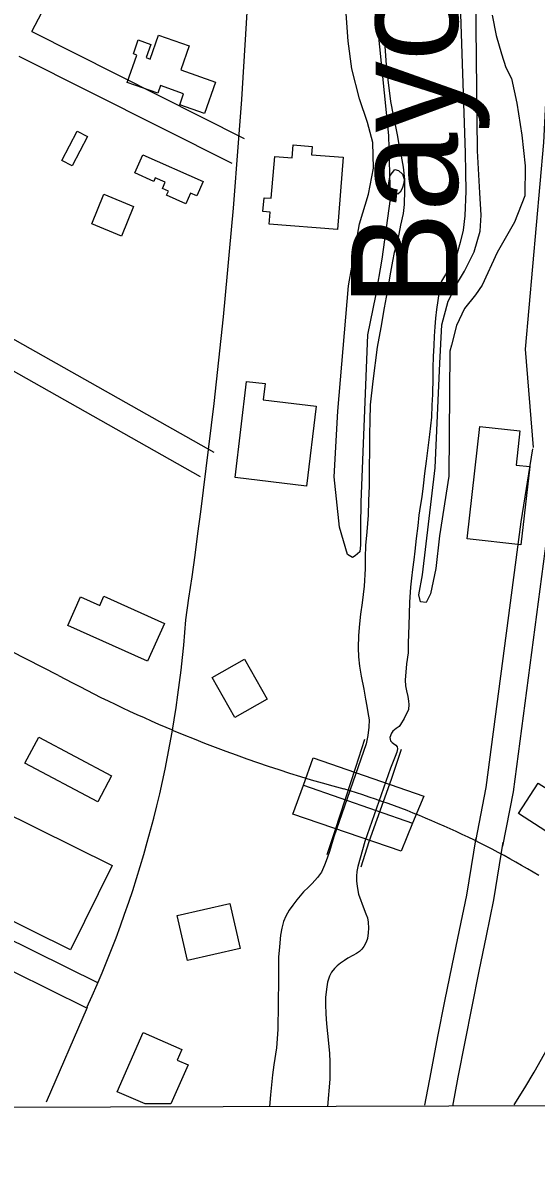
# Model space of a CAD drawing. Extents: x 3361039 to 3398939, y 576572 to 602007.
# Drawn here: x 3387930 to 3388488, y 581957 to 583198 of the extents above; entities that cross this region are included whole.
import ezdxf

# ---------------------------------------------------------------- set-up
doc = ezdxf.new("R2010")
doc.units = 0
for name, color, linetype in [('V-BLDG-OTLN', 7, 'Continuous'), ('V-BRDG-OTLN', 7, 'Continuous'), ('V-GRID-FRAM', 7, 'Continuous'), ('V-RIVR-EDGE', 7, 'Continuous'), ('V-RIVR-IDEN', 7, 'Continuous'), ('V-ROAD-CNTR', 7, 'Continuous'), ('V-RRAP-FSHR', 7, 'Continuous'), ('V-SITE-VEGE', 7, 'Continuous'), ('V-TOPO-SHOR', 7, 'Continuous'), ('V-WETL-SWMP', 7, 'Continuous')]:
    doc.layers.add(name, color=color, linetype=linetype)

msp = doc.modelspace()

# ---------------------------------------------------------------- linework, layer by layer
at = {"layer": 'V-BLDG-OTLN'}
msp.add_line((3388090.9, 582023.5), (3388062.7, 582023.4), dxfattribs=at)
for points in [[(3388076.6, 583121.9), (3388043.4, 583133.6), (3388053.9, 583163.3), (3388050.1, 583164.7), (3388055.4, 583179.8), (3388068.9, 583175), (3388063.9, 583160.6), (3388068.4, 583159), (3388077.5, 583184.9), (3388110.6, 583173.2), (3388101.5, 583147.2), (3388139.5, 583133.8), (3388127.5, 583099.9), (3388100.5, 583109.4), (3388104.6, 583121.3), (3388079.5, 583130.2)], [(3387972.4, 583048.7), (3387989.1, 583080.6), (3388000.1, 583074.8), (3387983.4, 583042.9)], [(3388200, 583007.7), (3388203.7, 583053.2), (3388222.6, 583051.6), (3388223.7, 583065.8), (3388244.6, 583064.1), (3388243.8, 583055), (3388278.3, 583052.2), (3388272, 582973.7), (3388197.8, 582979.7), (3388198.8, 582992.5), (3388190.9, 582993.2), (3388192.2, 583008.3)], [(3388060.4, 583055), (3388125.9, 583026.1), (3388118.9, 583010.3), (3388112.3, 583013.2), (3388107.2, 583001.7), (3388086.1, 583011.1), (3388088.1, 583015.6), (3388081.7, 583018.4), (3388084.6, 583025.1), (3388073.9, 583029.8), (3388072.3, 583026.1), (3388051.7, 583035.3)], [(3388004.7, 582979.8), (3388018, 583012.1), (3388050.3, 582998.8), (3388037, 582966.5)], [(3388160.6, 582704.4), (3388173.2, 582808.7), (3388193.3, 582806.3), (3388191.2, 582788.7), (3388248.7, 582781.7), (3388238.3, 582695)], [(3388413.1, 582637.6), (3388426.7, 582759.8), (3388470.3, 582755), (3388466.2, 582717.7), (3388481, 582716.1), (3388471.5, 582631.1)], [(3388065.5, 582504.5), (3387978.7, 582543.3), (3387992.7, 582574.6), (3388013.4, 582565.3), (3388017.9, 582575.2), (3388083.9, 582545.7)], [(3388171, 582506.7), (3388195.5, 582463.2), (3388160.4, 582443.4), (3388135.9, 582486.9)], [(3387947.2, 582422.1), (3388026.3, 582380.1), (3388011.3, 582351.7), (3387932.1, 582393.7)], [(3387981.8, 582190.8), (3387816.8, 582272.4), (3387862, 582364), (3388027.1, 582282.5)], [(3388468.9, 582339.1), (3388490.2, 582372.2), (3388519.8, 582353.1), (3388498.4, 582320)], [(3388166.2, 582192.4), (3388109, 582179.2), (3388097.7, 582228.3), (3388155, 582241.4)]]:
    msp.add_lwpolyline(points, close=True, dxfattribs=at)
for points in [[(3388032.3, 582036.8), (3388060.8, 582101.2), (3388102.7, 582082.7), (3388097.6, 582071.1), (3388109.6, 582065.9), (3388090.9, 582023.5)], [(3388062.7, 582023.4), (3388032.3, 582036.8)]]:
    msp.add_lwpolyline(points, dxfattribs=at)
at = {"layer": 'V-BRDG-OTLN'}
msp.add_line((3388234.9, 582369.9), (3388353.7, 582328.7), dxfattribs=at)
msp.add_lwpolyline([(3388223.5, 582338.3), (3388234.9, 582369.9), (3388245.6, 582399.5), (3388365.8, 582358.1), (3388353.7, 582328.7), (3388341.1, 582298)], close=True, dxfattribs=at)
at = {"layer": 'V-GRID-FRAM'}
msp.add_lwpolyline([(3365114.8, 600140.3), (3396720.3, 600227.7), (3396778.5, 582044.3), (3365157.1, 581956.9), (3365114.8, 600140.3)], dxfattribs=at)
at = {"layer": 'V-RIVR-EDGE'}
msp.add_spline([(3387368.6, 585771), (3387389, 585767.6), (3387407.3, 585766.1), (3387418.2, 585761.7), (3387425.5, 585756.5), (3387441.6, 585752.8), (3387452.6, 585751.4), (3387462.1, 585753.9), (3387477.4, 585758.2), (3387482.9, 585759.3), (3387491.7, 585759.3), (3387502.3, 585758.2), (3387510.3, 585756.3), (3387521.6, 585753), (3387530.1, 585752.3), (3387538.5, 585752.2), (3387549.8, 585752.2), (3387558.9, 585755.5), (3387571.4, 585756.9), (3387583.4, 585757.3), (3387598.4, 585756.1), (3387629.8, 585749.5), (3387659.8, 585743.5), (3387703.3, 585736.8), (3387727.4, 585734.2), (3387739.1, 585733.5), (3387750.8, 585734.2), (3387753.7, 585731.6), (3387763.2, 585723.9), (3387774.5, 585720.6), (3387790.6, 585719.8), (3387800.1, 585721.6), (3387814, 585720.1), (3387824.6, 585720.1), (3387847.3, 585714.2), (3387884.2, 585709.4), (3387930.2, 585702.7), (3387980.6, 585701.1), (3388035.1, 585696.5), (3388076, 585694.6), (3388096.9, 585693.8), (3388120.3, 585690.5), (3388145.1, 585685.3), (3388171.8, 585682.3), (3388198.8, 585676.8), (3388222.6, 585669.4), (3388245.6, 585660.6), (3388260.9, 585655.4), (3388279.6, 585655.4), (3388291.3, 585658.3), (3388298.9, 585663.7), (3388299.3, 585666.3), (3388299, 585670.7), (3388290.6, 585674.4), (3388291.7, 585677.3), (3388293.9, 585678.4), (3388303, 585677.6), (3388318.7, 585676.5), (3388334.1, 585672.8), (3388354.1, 585663.6), (3388357.1, 585659.9), (3388363.3, 585658.1), (3388368.4, 585658.1), (3388371, 585661), (3388375.3, 585662.1), (3388379, 585661.3), (3388383, 585659.1), (3388383.7, 585654.4), (3388384.1, 585649.3), (3388389.9, 585647.4), (3388406, 585642.3), (3388468.9, 585637.7), (3388491.5, 585635.8), (3388534.6, 585628.4), (3388578.1, 585619.2), (3388610.6, 585613.6), (3388635.9, 585612.1), (3388727.9, 585599.4), (3388768.5, 585591.7), (3388822.6, 585580.9), (3388865, 585570.6), (3388906.6, 585562.8), (3388924.1, 585559.5), (3388938.8, 585562), (3388961.4, 585563.4), (3388974.2, 585560.1), (3389007.5, 585553.4), (3389018.8, 585554.5), (3389027.2, 585555.9), (3389037.1, 585555.9), (3389051.7, 585553.7), (3389061.2, 585553.3), (3389081.3, 585552.1), (3389098.1, 585551), (3389120.4, 585548.7), (3389143.4, 585546.5), (3389160.2, 585542.1), (3389200.8, 585534.7), (3389222.3, 585525.1), (3389247.2, 585519.2), (3389280.4, 585509.6), (3389307.5, 585497.8), (3389334.5, 585487.2), (3389349.5, 585483.1), (3389361.5, 585483.1), (3389382.7, 585479), (3389397, 585476.8), (3389416.7, 585468.7), (3389441.9, 585458.4), (3389464.9, 585451.4), (3389479.5, 585449.2), (3389506.2, 585446.2), (3389533.2, 585447.2), (3389558.5, 585444.2), (3389577.8, 585437.9), (3389603.4, 585431.3), (3389618.7, 585425.1), (3389639.2, 585415.1), (3389657.8, 585410.3), (3389693.2, 585404.8), (3389768.9, 585383), (3389806.5, 585373), (3389854.3, 585362.3), (3389881.7, 585358.6), (3389913.9, 585354.5), (3389953.7, 585349.3), (3390008.2, 585341.8), (3390037.8, 585336.3), (3390074.3, 585327.8), (3390128, 585312.7), (3390164.5, 585301.6), (3390200.7, 585289.8), (3390292.7, 585255.6), (3390327.1, 585241.3), (3390360.7, 585231.7), (3390404.5, 585221), (3390454.9, 585214.3), (3390483.1, 585210.5), (3390491.8, 585209.4), (3390494.4, 585207.2), (3390501.3, 585201), (3390507.9, 585200.6), (3390527.3, 585196.2), (3390545.9, 585195), (3390557.6, 585194.3), (3390574.4, 585189.8), (3390605.5, 585179.5), (3390698.6, 585148.2), (3390763.2, 585126.9), (3390811.1, 585111), (3390852.4, 585097.8), (3390900.9, 585081.6), (3390948.1, 585063.5), (3390993.7, 585048.4), (3391036.8, 585031.9), (3391070.8, 585020.1), (3391140.5, 584997.6), (3391201.5, 584974.1), (3391247.5, 584957.5), (3391310.7, 584933.6), (3391362.2, 584914.8), (3391400.6, 584900.1), (3391441.8, 584885.7), (3391505.4, 584861.1), (3391563.5, 584841.9), (3391658.8, 584807.3), (3391712.8, 584786), (3391758.8, 584767.3), (3391796.1, 584749.6), (3391880.4, 584718.3), (3391926.8, 584701.4), (3391969.2, 584685.2), (3392003.9, 584666.9), (3392040, 584650.3), (3392077.6, 584636), (3392135.7, 584613.2), (3392164.9, 584598.1), (3392196, 584583.8), (3392224.8, 584578.2), (3392263.5, 584567.9), (3392290.6, 584559.8), (3392322.7, 584546.5), (3392396.5, 584512.7), (3392439.9, 584496.2), (3392471.7, 584484.8), (3392502, 584473.3), (3392510.8, 584467.5), (3392535.2, 584458.3), (3392606.1, 584432.9), (3392632.4, 584421.5), (3392666.7, 584406.8), (3392715.6, 584386.9), (3392777.4, 584364.8), (3392827, 584348.3), (3392863.6, 584335.4), (3392897.9, 584321.8), (3392928.6, 584307.8), (3392965.4, 584294.9), (3393010, 584279.1), (3393054.6, 584263.2), (3393092.5, 584248.5), (3393195.2, 584206.6), (3393234.2, 584187.9), (3393264.5, 584173.5), (3393294.1, 584162.1), (3393336.8, 584147.4), (3393374.5, 584136.3), (3393402.2, 584127.5), (3393414.3, 584119.8), (3393435.4, 584109.1), (3393459.2, 584098.1), (3393478.9, 584087.5), (3393513.6, 584076.4), (3393541.7, 584067.2), (3393588.1, 584047.4), (3393643.2, 584028.9), (3393668.4, 584018.3), (3393699.8, 584005), (3393737.1, 583991.8), (3393781.7, 583976), (3393884.7, 583943.2), (3393927, 583928.8), (3393981.1, 583908.2), (3394043.9, 583885.4), (3394095.8, 583868.1), (3394154.9, 583847.1), (3394200.2, 583830.5), (3394247, 583816.2), (3394293, 583801.4), (3394349.6, 583781.2), (3394409.1, 583754.7), (3394451.8, 583730.5), (3394470.5, 583720.2), (3394481.8, 583715.4), (3394494.2, 583713.6), (3394502.6, 583708.1), (3394507.3, 583700.4), (3394511.3, 583697.8), (3394522.7, 583692.3), (3394557.3, 583675.8), (3394600.4, 583659.9), (3394658.1, 583638.9), (3394704.5, 583623.5), (3394760.4, 583607.6), (3394824, 583588.8), (3394867.8, 583570.8), (3394925.9, 583546.9), (3394972.2, 583528.9), (3394995.6, 583520), (3395064.7, 583504.2), (3395088.4, 583499.3), (3395120.2, 583491.6), (3395149.1, 583480.5), (3395173.2, 583476.8), (3395201.3, 583471.3), (3395236.4, 583459.9), (3395256.8, 583451.8), (3395280.9, 583445.5), (3395300.3, 583445.1), (3395316.7, 583440.7), (3395324.4, 583433.3), (3395335.3, 583426), (3395353.6, 583417.9), (3395398.9, 583403.9), (3395426.3, 583397.2), (3395442, 583391), (3395455.9, 583383.3), (3395476, 583377.8), (3395495.7, 583369.3), (3395511, 583368.2), (3395530.4, 583365.9), (3395550.5, 583361.8), (3395654.6, 583334.9), (3395704.7, 583322.4), (3395743.7, 583306.9), (3395765.3, 583295.5), (3395788.3, 583286.3), (3395816.4, 583278.9), (3395861.7, 583270.8), (3395916.2, 583261.5), (3395960.7, 583252.6), (3396008.6, 583242.6), (3396060.8, 583230.5), (3396093.4, 583222.3), (3396135.4, 583208.7), (3396170.1, 583199.8), (3396204.4, 583191.3), (3396254.8, 583177.3), (3396301.2, 583165.9), (3396364.4, 583152.9), (3396399.1, 583144.4), (3396426.9, 583138.5), (3396463.1, 583133), (3396489.8, 583132.9), (3396523.4, 583130.2), (3396607.8, 583114), (3396670.3, 583102.1), (3396708.3, 583095.4), (3396743, 583089.5), (3396775.1, 583083.9)], degree=3, dxfattribs=at)
at = {"layer": 'V-ROAD-CNTR'}
for points in [[(3389187.3, 584517.3), (3389135.8, 584476.6), (3389020.3, 584300.5), (3388911.7, 584144.1), (3388782.9, 583941.5), (3388715.6, 583836.5), (3388542.5, 583563.6), (3388530.6, 583510.9), (3388504, 583226.7), (3388496.1, 583068.4), (3388476.2, 582843.7), (3388484.7, 582736.8)], [(3387939.5, 583188.8), (3387968.4, 583243.6), (3388069.5, 583424)], [(3387998.8, 582127.9), (3387445.3, 582401.6), (3386841.5, 582718.2), (3386756.1, 582758.6), (3386741.1, 582766.5), (3386730.8, 582776), (3386722.1, 582793.6), (3386727.2, 582814.1), (3386823, 583016.4), (3386883.8, 583143.1), (3386966.3, 583311.5)], [(3387939.5, 583188.8), (3388170.7, 583072.8)], [(3387925.6, 583162.2), (3388157.2, 583046)], [(3387968.7, 582489), (3387195.9, 582883.3), (3386969.2, 582994.1)], [(3387798.5, 582920.8), (3387847.4, 582895.1), (3388137.4, 582731.7)], [(3387784.5, 582894.2), (3387833.1, 582868.8), (3388122.6, 582705.5)], [(3388484.1, 582735.5), (3388471.5, 582656.1), (3388433.3, 582367.4), (3388422, 582309.2)], [(3388506.3, 582683.9), (3388501.2, 582651.8), (3388462.9, 582362.5), (3388451.4, 582303.5)], [(3388366.9, 582022.3), (3388373.8, 582058.1), (3388381.3, 582096.7), (3388388.9, 582135.3), (3388396.7, 582173.8), (3388404.5, 582212.4), (3388412.5, 582250.5), (3388422.7, 582312.7)], [(3388397.3, 582021.2), (3388403.2, 582052.4), (3388410.7, 582090.9), (3388418.4, 582129.4), (3388426.1, 582167.9), (3388433.9, 582206.3), (3388442, 582245.1), (3388452.3, 582307.8)], [(3388012.1, 582154.8), (3387802.4, 582258.5)], [(3388464.3, 582022.4), (3388475.6, 582041.1), (3388486, 582058), (3388573.3, 582212.9), (3388578, 582220.4)], [(3387999.7, 582128.4), (3387955.1, 582025.4)]]:
    msp.add_lwpolyline(points, dxfattribs=at)
for centre, radius, start, end in [((3380756.6, 583625.7), 7428.9, 351.67038, 357.52274), ((3386885.6, 582637.2), 1224.7, 335.4511, 355.8934), ((3388658, 583771.9), 1456.3, 241.752, 247.1852), ((3388658, 583771.9), 1456.3, 247.1925, 254.9067), ((3388018.5, 581493.7), 910.1, 58.7256, 73.3811)]:
    msp.add_arc(centre, radius, start, end, dxfattribs=at)
at = {"layer": 'V-RRAP-FSHR'}
for points in [[(3388260.9, 582294.4), (3388269.6, 582320.5), (3388291.9, 582389.6), (3388301.9, 582420)], [(3388297.6, 582281.2), (3388306.5, 582308.8), (3388330.9, 582376.3), (3388341.6, 582408.9)]]:
    msp.add_lwpolyline(points, dxfattribs=at)
at = {"layer": 'V-SITE-VEGE'}
for points in [[(3388440.2, 583206.7), (3388444.4, 583184.7), (3388450.5, 583164.8), (3388455.1, 583150), (3388461.1, 583137.7), (3388466.9, 583111), (3388472.3, 583076.4), (3388476.2, 583043.1), (3388475.7, 583010.5), (3388464.5, 582981.8), (3388445.8, 582948.8), (3388429.5, 582913.2), (3388421.9, 582902.6), (3388410.1, 582887.9), (3388401.3, 582869.4), (3388396, 582848.1), (3388394, 582841.5), (3388393.2, 582705.8), (3388382.8, 582641), (3388378.8, 582605.2), (3388373, 582577.9), (3388368.4, 582568.4), (3388362.1, 582569.1), (3388360.4, 582576.7), (3388364.3, 582598.4), (3388378.4, 582714.7), (3388383.2, 582828.6), (3388385.3, 582870), (3388392.5, 582895.9), (3388402.4, 582915.8), (3388410.1, 582928.5), (3388420.7, 582949.4), (3388427, 582971.9), (3388428.3, 582989.4), (3388426.8, 583013.8), (3388424.2, 583059.1), (3388421.9, 583261.2)], [(3388312.9, 583218.6), (3388327.3, 583075.9), (3388329.3, 583007), (3388320.2, 582941.4), (3388313.3, 582901.6), (3388304.7, 582859.3), (3388297.5, 582677.3), (3388296.9, 582651), (3388297.2, 582631.2), (3388296.2, 582623.4), (3388291.2, 582619), (3388288.5, 582617.3), (3388283, 582620.4), (3388274.3, 582650.2), (3388268.5, 582705.1), (3388272.3, 582776.2), (3388283.8, 582912.4), (3388295.9, 582980), (3388305.8, 583012), (3388311, 583040.3), (3388310.4, 583068.2), (3388304.7, 583090.2), (3388295.8, 583115.9), (3388287.7, 583148.2), (3388283.6, 583178.6), (3388279.6, 583234.2)]]:
    msp.add_lwpolyline(points, dxfattribs=at)
at = {"layer": 'V-TOPO-SHOR'}
for points in [[(3388403.6, 583272.9), (3388410.9, 583057), (3388411.3, 583036.2), (3388411.6, 583015.5), (3388410.6, 582988.8), (3388408.8, 582973), (3388405.4, 582959.5), (3388402.1, 582948.2), (3388397.5, 582937.6), (3388392.9, 582931), (3388389.3, 582924.9), (3388385.1, 582917.6), (3388382.8, 582909.5), (3388381.3, 582896.7), (3388379.7, 582886.7), (3388378.7, 582877.4), (3388377.8, 582867.9), (3388377, 582857.8), (3388376.8, 582847.6), (3388376.1, 582835.8), (3388375.8, 582823.3), (3388375.7, 582812.8), (3388375.2, 582794.4), (3388374.6, 582782.7), (3388374.3, 582769.8), (3388371.9, 582751.1), (3388370.2, 582736.4), (3388368.6, 582722.1), (3388366.6, 582708.5), (3388365.1, 582695.2), (3388363.7, 582683.1), (3388362, 582672.7), (3388360.6, 582663.3), (3388359.3, 582651.8), (3388357.5, 582638), (3388356.2, 582624.1), (3388354.9, 582614.6), (3388353.7, 582604.1), (3388352.4, 582594.9), (3388351.5, 582585.1), (3388350.2, 582568.8), (3388349.9, 582556.2), (3388349.5, 582543.5), (3388349.3, 582534.2), (3388349, 582523.9), (3388348.7, 582513.6), (3388347.1, 582501.8), (3388345.6, 582484.1)], [(3388320.4, 583210.3), (3388321.4, 583193.4), (3388323.4, 583172.6), (3388325.1, 583152.7), (3388326.6, 583136.5), (3388329.8, 583112.9), (3388332.5, 583098), (3388336.8, 583076.8), (3388339.2, 583064), (3388341.3, 583053.5), (3388343.6, 583041.4), (3388345, 583028.2), (3388345, 583016.6), (3388344.6, 583000.9), (3388343.4, 582991.3), (3388340.4, 582978.4), (3388338.8, 582968.8), (3388336.1, 582956.9), (3388333.8, 582948.6), (3388332, 582939.5), (3388329.5, 582927.4), (3388327.5, 582914.8), (3388324.9, 582900.1), (3388322.8, 582888.6), (3388319, 582867.1), (3388315.2, 582845.9), (3388310.3, 582808.8), (3388307.7, 582783.3), (3388307, 582766.1), (3388306.9, 582750.9), (3388306.7, 582738.9), (3388306.7, 582731.8), (3388306.5, 582717.3), (3388306.3, 582695.1), (3388305.8, 582679), (3388305.3, 582663.3), (3388303.9, 582645.2), (3388302.6, 582630.2), (3388302.1, 582617.2), (3388302, 582605.1), (3388300.9, 582586.3), (3388298.7, 582567.9), (3388297.2, 582555.6), (3388295.9, 582545.1), (3388294.8, 582532.4), (3388294.6, 582519.3), (3388295, 582509.2), (3388296.1, 582499.3), (3388297.9, 582488.2), (3388300.5, 582474.3), (3388302.6, 582463.2), (3388303.9, 582455.7), (3388305, 582449), (3388306.3, 582441), (3388306.2, 582433.1), (3388304.9, 582423.7), (3388303.1, 582414.7), (3388268, 582313.8), (3388263.2, 582297.9), (3388260.6, 582290.4), (3388257.9, 582282.8), (3388254.6, 582275.3), (3388250.3, 582269.4), (3388244.6, 582262.9), (3388240.6, 582259.2)], [(3388345.6, 582484.1), (3388346.1, 582477.9), (3388347.2, 582472.3), (3388348.4, 582466.3), (3388349.3, 582461.2), (3388349.5, 582457.7), (3388349.2, 582452.2), (3388344.5, 582442.5), (3388340.6, 582435.7), (3388338.9, 582433.8), (3388335.9, 582431.3), (3388332.3, 582428.4), (3388330.6, 582426.4), (3388329.1, 582421.7), (3388329.7, 582418.1), (3388331.6, 582416.2), (3388332.9, 582415.2), (3388335.4, 582413.2), (3388336.8, 582411.5), (3388337.2, 582409.3), (3388336.7, 582405.7), (3388334.9, 582401.1), (3388329.8, 582388.5), (3388301.6, 582308.5), (3388294.2, 582281.5), (3388293.2, 582276.1), (3388292.5, 582271), (3388292.6, 582266.1), (3388293.5, 582259.7), (3388295, 582251.3), (3388301, 582234.6), (3388303, 582230), (3388304.5, 582225.8), (3388305.5, 582221.1), (3388305.8, 582214.4), (3388305.4, 582209.5), (3388304.5, 582203.2), (3388303.1, 582199.3), (3388300.5, 582194.7), (3388298.4, 582191.5), (3388296, 582189.3), (3388292.5, 582187), (3388288.7, 582184.8), (3388283.2, 582181.9), (3388279.5, 582179.5), (3388275.4, 582176.6), (3388271.8, 582173.7), (3388268.7, 582170.7), (3388265.4, 582166.7), (3388263.3, 582162.2), (3388261.3, 582155.9), (3388259.9, 582148.3), (3388259, 582139.3), (3388258.9, 582131.4), (3388259.3, 582121.3), (3388260.2, 582110.6), (3388261, 582099.9), (3388262.3, 582089.4), (3388263.3, 582078.4), (3388263.5, 582069.1), (3388263.6, 582050.3), (3388261.3, 582020.8)], [(3388240.6, 582259.2), (3388235.1, 582254), (3388231.3, 582249.6), (3388227.8, 582245.2), (3388223.3, 582239.4), (3388219.5, 582234), (3388215.7, 582227.4), (3388213.3, 582221.9), (3388211.5, 582214.4), (3388210.2, 582206.8), (3388208.9, 582194.3), (3388207.9, 582183), (3388207.7, 582175.4), (3388208, 582159.3), (3388207.1, 582104.2), (3388205.6, 582084.4), (3388202.7, 582065.8), (3388201.5, 582055.2), (3388199.3, 582033.4), (3388198.1, 582020.6)]]:
    msp.add_lwpolyline(points, dxfattribs=at)
at = {"layer": 'V-WETL-SWMP'}
msp.add_lwpolyline([(3388329.4, 583032.6), (3388334.2, 583038.8), (3388338.4, 583038), (3388342.6, 583033.8), (3388344.4, 583028.6), (3388344, 583024), (3388342.4, 583018.3), (3388340.3, 583014.2), (3388337.6, 583012.1), (3388333.6, 583012.7), (3388329.4, 583015.6), (3388328.1, 583017.1), (3388327.8, 583024.6), (3388328.8, 583030.7)], close=True, dxfattribs=at)

# ---------------------------------------------------------------- texts
at = {"layer": 'V-RIVR-IDEN'}
msp.add_text('Bayou', height=116, rotation=90, dxfattribs=at).set_placement((3388402.7, 582889.4))

doc.saveas('drawing.dxf')
